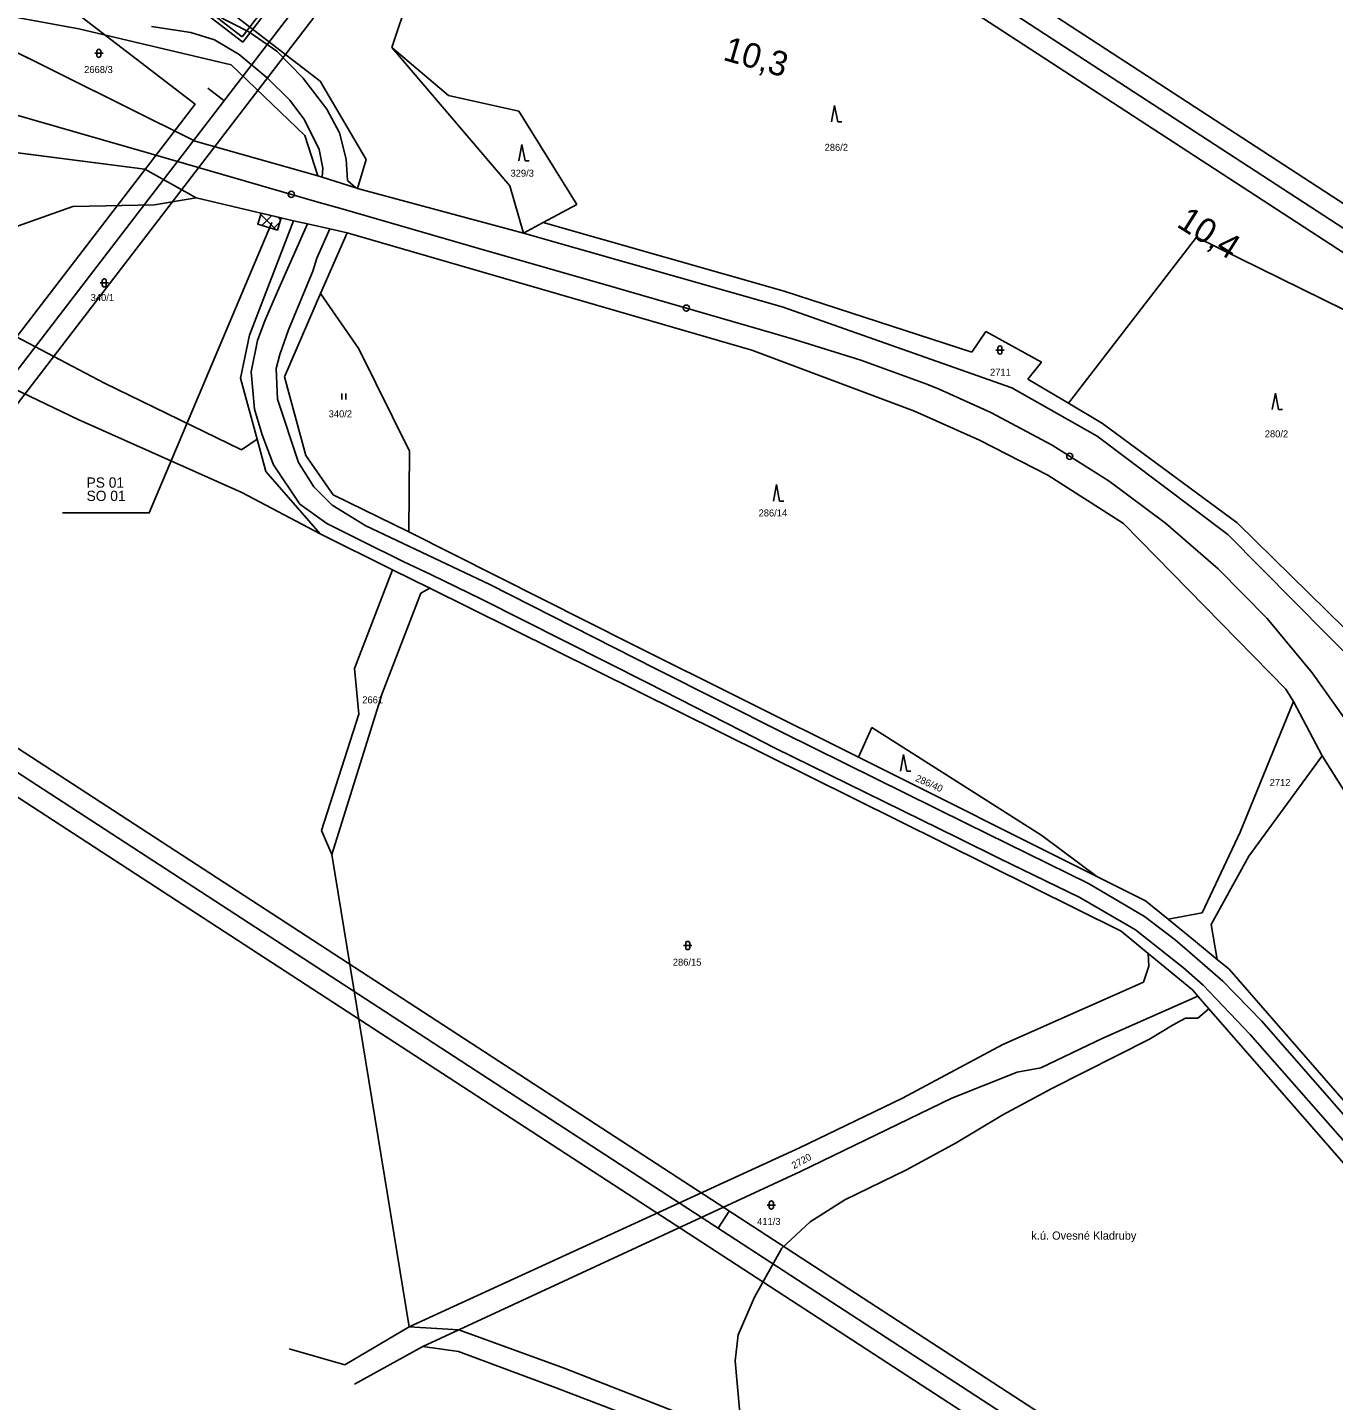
# Model space of a CAD drawing. Extents: x -866656 to -858817, y -1041816 to -1038653.
# Drawn here: x -862163.6 to -861845.8, y -1039563.7 to -1039229.6 of the extents above; entities that cross this region are included whole.
import ezdxf

# ---------------------------------------------------------------- set-up
doc = ezdxf.new("R2010")
doc.units = 0
for name, color, linetype in [('DZ_ostat', 7, 'Continuous'), ('Hranice parcel', 7, 'Continuous'), ('Parcelní čísla', 7, 'Continuous'), ('Polygon ku', 7, 'Continuous'), ('Poznámka', 7, 'Continuous'), ('SZDC', 7, 'Continuous'), ('tisk ramy', 7, 'Continuous'), ('VB', 7, 'Continuous'), ('Vnitřní kresba', 7, 'Continuous'), ('Vrstva 1', 7, 'Continuous'), ('Vrstva 53', 7, 'Continuous'), ('Vrstva 7', 7, 'Continuous'), ('Značky kultur', 7, 'Continuous')]:
    doc.layers.add(name, color=color, linetype=linetype)

msp = doc.modelspace()

# ---------------------------------------------------------------- linework, layer by layer
at = {"layer": 'DZ_ostat'}
msp.add_line((-862101.87, -1039275.94), (-862106.73, -1039274.79), dxfattribs=at)
for points in [[(-862101.87, -1039275.94), (-862102.77, -1039278.91), (-862107.54, -1039277.48), (-862106.73, -1039274.79)], [(-862106.73, -1039274.79), (-862107.54, -1039277.48), (-862102.77, -1039278.91), (-862101.87, -1039275.94)]]:
    msp.add_lwpolyline(points, dxfattribs=at)
at = {"layer": 'Hranice parcel'}
for p, q in [((-862061.8, -1039195.39), (-862074.96, -1039234.49)), ((-862124.94, -1039217.57), (-862092.35, -1039242.69)), ((-862185.09, -1039223.8), (-862151.09, -1039229.92)), ((-862151.09, -1039229.92), (-862114.06, -1039238.72)), ((-862172.78, -1039232.45), (-862122.79, -1039257.25)), ((-862046.22, -1039268.12), (-862074.96, -1039234.49)), ((-862074.96, -1039234.49), (-862061.13, -1039246.17)), ((-862114.06, -1039238.72), (-862096.13, -1039255.88)), ((-862092.35, -1039242.69), (-862081.19, -1039261.7)), ((-862061.13, -1039246.17), (-862044.06, -1039250.01)), ((-862044.06, -1039250.01), (-862029.93, -1039272.68)), ((-862122.79, -1039257.25), (-862092.95, -1039265.69)), ((-862096.13, -1039255.88), (-862092.95, -1039265.69)), ((-862135.01, -1039264.12), (-862179.78, -1039258.36)), ((-862122.58, -1039271.04), (-862135.01, -1039264.12)), ((-862081.19, -1039261.7), (-862083.26, -1039268.77)), ((-862092.95, -1039265.69), (-862091.86, -1039266.04)), ((-862091.86, -1039266.04), (-862083.69, -1039268.63)), ((-862042.87, -1039279.64), (-862046.22, -1039268.12)), ((-862122.58, -1039271.04), (-862132.66, -1039272.74)), ((-862098.88, -1039276.65), (-862122.58, -1039271.04)), ((-862083.69, -1039268.63), (-862083.26, -1039268.77)), ((-862083.26, -1039268.77), (-862042.87, -1039279.64)), ((-862152.55, -1039273.16), (-862171.45, -1039279.91)), ((-862132.66, -1039272.74), (-862152.55, -1039273.16)), ((-862029.93, -1039272.68), (-862038.06, -1039277.05)), ((-862109.56, -1039304.48), (-862098.88, -1039276.65)), ((-862095.47, -1039277.41), (-862098.88, -1039276.65)), ((-862090.03, -1039278.64), (-862095.47, -1039277.41)), ((-862038.06, -1039277.05), (-862042.87, -1039279.64)), ((-862038.06, -1039277.05), (-861979.44, -1039293.8)), ((-862085.83, -1039279.58), (-862092.26, -1039294.37)), ((-862085.83, -1039279.58), (-862090.03, -1039278.64)), ((-861987.36, -1039308.17), (-862085.83, -1039279.58)), ((-862042.87, -1039279.64), (-861979.98, -1039297.59)), ((-861879.1, -1039280.66), (-861910.27, -1039321.05)), ((-861824.22, -1039307.64), (-861879.1, -1039280.66)), ((-862092.26, -1039294.37), (-862101.06, -1039314.61)), ((-862092.26, -1039294.37), (-862082.95, -1039307.84)), ((-861979.44, -1039293.8), (-861933.79, -1039308.59)), ((-862184.55, -1039295.35), (-862144.81, -1039316.15)), ((-861979.98, -1039297.59), (-861924.06, -1039317.33)), ((-862111.74, -1039314.95), (-862109.56, -1039304.48)), ((-861933.79, -1039308.59), (-861930.35, -1039303.62)), ((-861930.35, -1039303.62), (-861916.87, -1039311.08)), ((-862082.95, -1039307.84), (-862070.65, -1039332.75)), ((-861947.75, -1039322.96), (-861987.36, -1039308.17)), ((-861916.87, -1039311.08), (-861920.12, -1039315.19)), ((-862151.23, -1039325.04), (-862178.51, -1039311.99)), ((-862107.73, -1039329.77), (-862111.74, -1039314.95)), ((-862101.06, -1039314.61), (-862095.86, -1039333.75)), ((-862144.81, -1039316.15), (-862111.5, -1039332.42)), ((-861924.06, -1039317.33), (-861903.27, -1039329.1)), ((-861920.12, -1039315.19), (-861910.27, -1039321.05)), ((-861910.27, -1039321.05), (-861901.95, -1039326)), ((-862111.39, -1039342.74), (-862151.23, -1039325.04)), ((-861931.91, -1039330.04), (-861947.75, -1039322.96)), ((-861901.95, -1039326), (-861869.2, -1039350.15)), ((-862111.5, -1039332.42), (-862107.73, -1039329.77)), ((-862107.73, -1039329.77), (-862105.59, -1039337.69)), ((-861915.3, -1039338.57), (-861931.91, -1039330.04)), ((-861903.27, -1039329.1), (-861871.45, -1039352.97)), ((-862095.86, -1039333.75), (-862089.19, -1039343.3)), ((-862070.65, -1039332.75), (-862070.78, -1039352.38)), ((-862105.59, -1039337.69), (-862092.36, -1039352.8)), ((-861896.85, -1039350.33), (-861915.3, -1039338.57)), ((-862092.36, -1039352.8), (-862111.39, -1039342.74)), ((-862089.19, -1039343.3), (-862070.78, -1039352.38)), ((-861857.34, -1039390.64), (-861896.85, -1039350.33)), ((-861869.2, -1039350.15), (-861843.01, -1039375.87)), ((-862074.74, -1039361.55), (-862092.36, -1039352.8)), ((-862070.78, -1039352.38), (-862016.69, -1039379.6)), ((-861871.45, -1039352.97), (-861839.12, -1039385.66)), ((-862084.02, -1039385.6), (-862074.74, -1039361.55)), ((-862065.71, -1039366.02), (-862074.74, -1039361.55)), ((-862067.84, -1039367.28), (-862077.26, -1039391.68)), ((-862065.71, -1039366.02), (-862067.84, -1039367.28)), ((-861994.9, -1039401.17), (-862065.71, -1039366.02)), ((-862016.69, -1039379.6), (-861961.39, -1039407.18)), ((-862082.99, -1039396.72), (-862084.02, -1039385.6)), ((-862077.26, -1039391.68), (-862089.51, -1039430.82)), ((-861855.53, -1039393.66), (-861857.34, -1039390.64)), ((-861868.47, -1039425.39), (-861855.53, -1039393.66)), ((-861848.52, -1039406.82), (-861855.53, -1039393.66)), ((-862092.08, -1039425.05), (-862082.99, -1039396.72)), ((-861897.43, -1039449.55), (-861994.9, -1039401.17)), ((-861961.39, -1039407.18), (-861958.14, -1039399.94)), ((-861958.14, -1039399.94), (-861916.72, -1039426.21)), ((-861903.4, -1039436.17), (-861961.39, -1039407.18)), ((-861848.52, -1039406.82), (-861866.39, -1039431.29)), ((-861837.37, -1039424.62), (-861848.52, -1039406.82)), ((-862089.51, -1039430.82), (-862092.08, -1039425.05)), ((-861916.72, -1039426.21), (-861903.4, -1039436.17)), ((-861877.72, -1039445.06), (-861868.47, -1039425.39)), ((-862089.51, -1039430.82), (-862070.69, -1039545.79)), ((-861866.39, -1039431.29), (-861875.55, -1039447.92)), ((-861903.4, -1039436.17), (-861891.49, -1039442.12)), ((-861891.49, -1039442.12), (-861886.04, -1039446.59)), ((-861886.04, -1039446.59), (-861877.72, -1039445.06)), ((-861879.38, -1039452.05), (-861886.04, -1039446.59)), ((-861875.55, -1039447.92), (-861874.12, -1039456.37)), ((-861890.89, -1039454.92), (-861897.43, -1039449.55)), ((-861890.89, -1039454.92), (-861880.08, -1039463.8)), ((-861890.73, -1039458.05), (-861890.89, -1039454.92)), ((-861874.12, -1039456.37), (-861879.38, -1039452.05)), ((-861891.99, -1039461.9), (-861890.73, -1039458.05)), ((-861874.12, -1039456.37), (-861871.18, -1039458.78)), ((-861926.23, -1039477.07), (-861891.99, -1039461.9)), ((-861871.18, -1039458.78), (-861785.53, -1039557.05)), ((-861901.87, -1039475.57), (-861878.75, -1039465.33)), ((-861880.08, -1039463.8), (-861878.75, -1039465.33)), ((-861878.75, -1039465.33), (-861876.1, -1039468.37)), ((-861876.1, -1039468.37), (-861878.78, -1039470.7)), ((-861876.1, -1039468.37), (-861794.4, -1039562.18)), ((-861881.81, -1039470.72), (-861884.83, -1039472.3)), ((-861878.78, -1039470.7), (-861881.81, -1039470.72)), ((-861884.83, -1039472.3), (-861890.53, -1039475.81)), ((-861950.68, -1039490.18), (-861926.23, -1039477.07)), ((-861917, -1039482.73), (-861901.87, -1039475.57)), ((-861890.53, -1039475.81), (-861914.31, -1039487.83)), ((-861938.65, -1039490.17), (-861922.79, -1039483.84)), ((-861922.79, -1039483.84), (-861917, -1039482.73)), ((-861914.31, -1039487.83), (-861926.21, -1039494.23)), ((-861975.74, -1039502.22), (-861950.68, -1039490.18)), ((-861975.51, -1039507.97), (-861938.65, -1039490.17)), ((-861926.21, -1039494.23), (-861937.63, -1039501.03)), ((-861937.63, -1039501.03), (-861949.65, -1039507.55)), ((-862070.69, -1039545.79), (-861975.74, -1039502.22)), ((-862058.61, -1039546.56), (-861975.51, -1039507.97)), ((-861949.65, -1039507.55), (-861964.68, -1039514.89)), ((-861964.68, -1039514.89), (-861973.11, -1039520.23)), ((-861973.11, -1039520.23), (-861980.03, -1039526.68)), ((-861980.03, -1039526.68), (-861986.71, -1039538.59)), ((-861986.71, -1039538.59), (-861990.63, -1039547.71)), ((-862086.37, -1039555), (-862070.69, -1039545.79)), ((-862070.69, -1039545.79), (-862058.61, -1039546.56)), ((-862058.61, -1039546.56), (-862067.36, -1039550.56)), ((-862032.98, -1039555.83), (-862058.61, -1039546.56)), ((-861990.63, -1039547.71), (-861991.4, -1039554.05)), ((-862099.91, -1039551.16), (-862086.37, -1039555)), ((-862067.36, -1039550.56), (-862083.99, -1039559.77)), ((-862058.71, -1039551.81), (-862067.36, -1039550.56)), ((-862035.16, -1039560.58), (-862058.71, -1039551.81)), ((-861991.4, -1039554.05), (-861989.72, -1039572.74)), ((-861989.72, -1039572.74), (-862032.98, -1039555.83)), ((-862005.01, -1039572.06), (-862035.16, -1039560.58))]:
    msp.add_line(p, q, dxfattribs=at)
at = {"layer": 'Poznámka'}
msp.add_lwpolyline([(-862155.07, -1039347.72), (-862133.97, -1039347.72), (-862104.11, -1039277.03)], dxfattribs=at)
at = {"layer": 'SZDC'}
for points in [[(-862366.3, -1039227.38), (-862303.99, -1039214.35), (-862283.48, -1039211.79), (-862297.66, -1039191.42), (-862263.73, -1039211.26), (-862253.31, -1039214.94), (-862234.51, -1039218.03), (-862199.37, -1039224.74), (-862172.78, -1039232.45), (-862122.79, -1039257.25), (-862092.95, -1039265.69), (-862091.86, -1039266.04), (-862083.69, -1039268.63), (-862083.26, -1039268.77), (-862042.87, -1039279.64), (-861979.98, -1039297.59), (-861924.06, -1039317.33), (-861903.27, -1039329.1), (-861871.45, -1039352.97), (-861839.12, -1039385.66)], [(-861837.37, -1039424.62), (-861848.52, -1039406.82), (-861855.53, -1039393.66), (-861857.34, -1039390.64), (-861896.85, -1039350.33), (-861915.3, -1039338.57), (-861931.91, -1039330.04), (-861947.75, -1039322.96), (-861987.36, -1039308.17), (-862085.83, -1039279.58), (-862090.03, -1039278.64), (-862095.47, -1039277.41), (-862098.88, -1039276.65), (-862122.58, -1039271.04), (-862135.01, -1039264.12), (-862179.78, -1039258.36)]]:
    msp.add_lwpolyline(points, dxfattribs=at)
at = {"layer": 'tisk ramy'}
for p, q in [((-862000.51, -1039088.94), (-862111.16, -1039233.15)), ((-862111.32, -1039231.91), (-862053.25, -1039156.22)), ((-862111.16, -1039233.15), (-862160.16, -1039195.55)), ((-862122.11, -1039223.63), (-862111.32, -1039231.91)), ((-862119.74, -1039244.35), (-862115.78, -1039247.39)), ((-861992.83, -1039517.63), (-861995.55, -1039521.81))]:
    msp.add_line(p, q, dxfattribs=at)
for points in [[(-862750.99, -1040083.46), (-861983.98, -1039083.83), (-862219.6, -1038903.04), (-862986.61, -1039902.67)], [(-862979.6, -1039901.75), (-862218.68, -1038910.05), (-861990.99, -1039084.75), (-862751.92, -1040076.45)], [(-862350.36, -1039297.02), (-861294.1, -1039983.97), (-861132.18, -1039735), (-862188.44, -1039048.05)], [(-862186.98, -1039054.97), (-861139.1, -1039736.46), (-861295.57, -1039977.05), (-862343.44, -1039295.55)], [(-862336.53, -1039294.09), (-861468.88, -1039858.37), (-861317.86, -1039626.16), (-862185.51, -1039061.88)], [(-862185.51, -1039061.88), (-861317.86, -1039626.16), (-861468.88, -1039858.37), (-862336.53, -1039294.09)], [(-862752.84, -1040069.45), (-862122.79, -1039248.31), (-862342.55, -1039079.69), (-862972.6, -1039900.83)], [(-862972.6, -1039900.83), (-862342.55, -1039079.69), (-862122.79, -1039248.31), (-862752.84, -1040069.45)]]:
    msp.add_lwpolyline(points, close=True, dxfattribs=at)
at = {"layer": 'VB'}
for p, q in [((-862106.82, -1039275.11), (-862103.13, -1039278.81)), ((-862106.53, -1039277.78), (-862104.15, -1039275.4)), ((-862103.81, -1039278.6), (-862102.18, -1039276.97)), ((-862102.63, -1039275.76), (-862102.01, -1039276.39))]:
    msp.add_line(p, q, dxfattribs=at)
msp.add_lwpolyline([(-862107.54, -1039277.48), (-862102.77, -1039278.91), (-862101.87, -1039275.94), (-862106.73, -1039274.79)], close=True, dxfattribs=at)
at = {"layer": 'Vnitřní kresba'}
for p, q in [((-862117.85, -1039226.55), (-862109.72, -1039230.67)), ((-862123.84, -1039230.87), (-862133.41, -1039229.35)), ((-862118.09, -1039232.64), (-862123.84, -1039230.87)), ((-862109.72, -1039230.67), (-862102.92, -1039235.39)), ((-862112.05, -1039236.17), (-862118.09, -1039232.64)), ((-862105.24, -1039241.83), (-862112.05, -1039236.17)), ((-862102.92, -1039235.39), (-862096.58, -1039241.9)), ((-862099.75, -1039247.34), (-862105.24, -1039241.83)), ((-862096.58, -1039241.9), (-862090.77, -1039249.46)), ((-862096.21, -1039252.09), (-862099.75, -1039247.34)), ((-862090.77, -1039249.46), (-862087.67, -1039255.29)), ((-862092.58, -1039259.34), (-862096.21, -1039252.09)), ((-862087.67, -1039255.29), (-862086.02, -1039261.69)), ((-862091.69, -1039263.84), (-862092.58, -1039259.34)), ((-862091.86, -1039266.04), (-862091.69, -1039263.84)), ((-862086.02, -1039261.69), (-862085.7, -1039266.82)), ((-862085.7, -1039266.82), (-862083.69, -1039268.63)), ((-862095.47, -1039277.41), (-862102.74, -1039293.83)), ((-862093.2, -1039285.71), (-862090.03, -1039278.64)), ((-862094.12, -1039288.94), (-862093.2, -1039285.71)), ((-862100.1, -1039303.17), (-862094.12, -1039288.94)), ((-862102.74, -1039293.83), (-862105.85, -1039301.01)), ((-862105.85, -1039301.01), (-862107.62, -1039305.81)), ((-862102.2, -1039309.16), (-862100.1, -1039303.17)), ((-862107.62, -1039305.81), (-862109.17, -1039313.42)), ((-862103.11, -1039312.62), (-862102.2, -1039309.16)), ((-862109.17, -1039313.42), (-862108.37, -1039322.53)), ((-862102.74, -1039320.05), (-862103.11, -1039312.62)), ((-862097.6, -1039335.45), (-862102.74, -1039320.05)), ((-862108.37, -1039322.53), (-862106.49, -1039328.75)), ((-862106.49, -1039328.75), (-862103.73, -1039336.07)), ((-862103.73, -1039336.07), (-862097.33, -1039345.64)), ((-862093.93, -1039341.38), (-862097.6, -1039335.45)), ((-862089.48, -1039345.86), (-862093.93, -1039341.38)), ((-862097.33, -1039345.64), (-862090.77, -1039350.28)), ((-862081.26, -1039350.91), (-862089.48, -1039345.86)), ((-862090.77, -1039350.28), (-862082.61, -1039354.36)), ((-862051.1, -1039365.16), (-862081.26, -1039350.91)), ((-862082.61, -1039354.36), (-862071.98, -1039359.6)), ((-862071.98, -1039359.6), (-862065.46, -1039362.73)), ((-862065.46, -1039362.73), (-862053.09, -1039368.72)), ((-862010.68, -1039385.68), (-862051.1, -1039365.16)), ((-862053.09, -1039368.72), (-862012.73, -1039389.12)), ((-861979.7, -1039401.26), (-862010.68, -1039385.68)), ((-862012.73, -1039389.12), (-861989.65, -1039400.85)), ((-861989.65, -1039400.85), (-861981.77, -1039404.88)), ((-861935.08, -1039423.35), (-861979.7, -1039401.26)), ((-861981.77, -1039404.88), (-861937.2, -1039426.83)), ((-861905.43, -1039437.95), (-861935.08, -1039423.35)), ((-861937.2, -1039426.83), (-861927.06, -1039431.86)), ((-861927.06, -1039431.86), (-861907.49, -1039441.29)), ((-861891.74, -1039445.94), (-861905.43, -1039437.95)), ((-861907.49, -1039441.29), (-861893.93, -1039449.17)), ((-861884.34, -1039451.61), (-861891.74, -1039445.94)), ((-861893.93, -1039449.17), (-861882.28, -1039458.44)), ((-861880.79, -1039454.61), (-861884.34, -1039451.61)), ((-861872.7, -1039461.68), (-861880.79, -1039454.61)), ((-861882.28, -1039458.44), (-861877.46, -1039462.65)), ((-861863.32, -1039471.36), (-861872.7, -1039461.68)), ((-861877.46, -1039462.65), (-861866.05, -1039474.66)), ((-861812.81, -1039528.98), (-861863.32, -1039471.36)), ((-861866.05, -1039474.66), (-861816.11, -1039531.47))]:
    msp.add_line(p, q, dxfattribs=at)
at = {"layer": 'Vrstva 1'}
for points in [[(-862198.47, -1039241.66), (-862174.44, -1039248.59), (-862133.53, -1039260.38), (-862093.18, -1039272.03), (-862086.73, -1039273.86), (-862053.72, -1039283.38), (-862020.31, -1039292.99), (-861982.25, -1039303.97)], [(-861982.25, -1039303.97), (-861976.96, -1039305.52), (-861960.8, -1039310.59), (-861944.73, -1039316.39), (-861941.75, -1039317.61), (-861929.17, -1039323.27), (-861914.24, -1039331.25), (-861900.34, -1039340.05), (-861886.66, -1039350.25), (-861873.88, -1039361.31), (-861861.93, -1039373.45), (-861850.99, -1039386.62), (-861841.42, -1039400.15), (-861832.64, -1039414.5), (-861824.82, -1039428.99), (-861817.53, -1039443.72)]]:
    msp.add_lwpolyline(points, dxfattribs=at)
at = {"layer": 'Vrstva 53'}
for points in [[(-862366.3, -1039227.38), (-862303.99, -1039214.35), (-862283.48, -1039211.79), (-862297.66, -1039191.42), (-862263.73, -1039211.26), (-862253.31, -1039214.94), (-862234.51, -1039218.03), (-862199.37, -1039224.74), (-862172.78, -1039232.45), (-862122.79, -1039257.25), (-862092.95, -1039265.69), (-862091.86, -1039266.04), (-862083.69, -1039268.63), (-862083.26, -1039268.77), (-862042.87, -1039279.64), (-861979.98, -1039297.59), (-861924.06, -1039317.33), (-861903.27, -1039329.1), (-861871.45, -1039352.97), (-861839.12, -1039385.66)], [(-861837.37, -1039424.62), (-861848.52, -1039406.82), (-861855.53, -1039393.66), (-861857.34, -1039390.64), (-861896.85, -1039350.33), (-861915.3, -1039338.57), (-861931.91, -1039330.04), (-861947.75, -1039322.96), (-861987.36, -1039308.17), (-862085.83, -1039279.58), (-862090.03, -1039278.64), (-862095.47, -1039277.41), (-862098.88, -1039276.65), (-862122.58, -1039271.04), (-862135.01, -1039264.12), (-862179.78, -1039258.36), (-862197.34, -1039258.12), (-862239.36, -1039240.49), (-862248.45, -1039249.1), (-862253.99, -1039240.23), (-862268.74, -1039234)]]:
    msp.add_lwpolyline(points, dxfattribs=at)
at = {"layer": 'Vrstva 7'}
for centre in [(-862099.39, -1039270.23), (-862003.26, -1039297.91), (-861909.95, -1039333.96)]:
    msp.add_circle(centre, 0.75, dxfattribs=at)
at = {"layer": 'Značky kultur'}
for p, q in [((-862147.22, -1039235.9), (-862145.21, -1039235.9)), ((-862146.72, -1039235.4), (-862146.72, -1039236.4)), ((-862145.71, -1039236.4), (-862145.71, -1039235.4)), ((-861967.18, -1039248.61), (-861967.93, -1039252.61)), ((-861966.43, -1039252.61), (-861967.18, -1039248.61)), ((-861966.43, -1039252.61), (-861965.43, -1039252.61)), ((-862043.27, -1039258.08), (-862044.02, -1039262.08)), ((-862042.52, -1039262.08), (-862043.27, -1039258.08)), ((-862042.52, -1039262.08), (-862041.52, -1039262.08)), ((-862145.41, -1039291.26), (-862145.41, -1039292.26)), ((-862144.41, -1039292.26), (-862144.41, -1039291.26)), ((-862145.91, -1039291.76), (-862143.91, -1039291.76)), ((-861927.95, -1039308.1), (-861925.95, -1039308.1)), ((-861927.45, -1039307.6), (-861927.45, -1039308.6)), ((-861926.45, -1039308.6), (-861926.45, -1039307.6)), ((-862087.08, -1039320.15), (-862087.08, -1039318.65)), ((-862086.08, -1039320.15), (-862086.08, -1039318.65)), ((-861859.92, -1039318.58), (-861860.67, -1039322.58)), ((-861859.17, -1039322.58), (-861859.92, -1039318.58)), ((-861859.17, -1039322.58), (-861858.17, -1039322.58)), ((-861981.3, -1039340.85), (-861982.05, -1039344.85)), ((-861980.55, -1039344.85), (-861981.3, -1039340.85)), ((-861980.55, -1039344.85), (-861979.55, -1039344.85)), ((-861950.38, -1039406.54), (-861951.13, -1039410.54)), ((-861949.63, -1039410.54), (-861950.38, -1039406.54)), ((-861949.63, -1039410.54), (-861948.63, -1039410.54)), ((-862003.92, -1039453), (-862001.92, -1039453)), ((-862003.42, -1039452.5), (-862003.42, -1039453.5)), ((-862002.42, -1039453.5), (-862002.42, -1039452.5)), ((-861983.57, -1039516.16), (-861981.57, -1039516.16)), ((-861983.07, -1039515.66), (-861983.07, -1039516.66)), ((-861982.07, -1039516.66), (-861982.07, -1039515.66))]:
    msp.add_line(p, q, dxfattribs=at)
for centre, start, end in [((-862146.22, -1039235.4), 0, 180), ((-862146.22, -1039236.4), 180, 359.9879), ((-862144.91, -1039291.26), 0, 180), ((-862144.91, -1039292.26), 180, 359.9879), ((-861926.95, -1039307.6), 0, 180), ((-861926.95, -1039308.6), 180, 359.9879), ((-862002.92, -1039452.5), 0, 180), ((-862002.92, -1039453.5), 180, 359.9879), ((-861982.57, -1039515.66), 0, 180), ((-861982.57, -1039516.66), 180, 359.9879)]:
    msp.add_arc(centre, 0.5, start, end, dxfattribs=at)

# ---------------------------------------------------------------- texts
at = {"layer": 'Parcelní čísla'}
for s, p in [('2668/3', (-862149.79, -1039240.7)), ('286/2', (-861969.61, -1039259.63)), ('329/3', (-862046.04, -1039265.92)), ('340/1', (-862148.21, -1039296.18)), ('2711', (-861929.36, -1039314.35)), ('340/2', (-862090.3, -1039324.48)), ('280/2', (-861862.5, -1039329.36)), ('286/14', (-861985.68, -1039348.6)), ('2661', (-862082.12, -1039394.07)), ('2712', (-861861.31, -1039414.19)), ('286/15', (-862006.55, -1039457.91)), ('411/3', (-861986.03, -1039521))]:
    msp.add_text(s, height=1.7, dxfattribs=at).set_placement(p)
for s, rotation, p in [('286/40', 336, (-861947.67, -1039412.91)), ('2720', 29, (-861977.05, -1039507.43))]:
    msp.add_text(s, height=1.7, rotation=rotation, dxfattribs=at).set_placement(p)
at = {"layer": 'Polygon ku'}
msp.add_text('k.ú. Ovesné Kladruby', height=2, dxfattribs=at).set_placement((-861919.31, -1039524.59))
at = {"layer": 'Poznámka'}
for s, p in [('PS 01', (-862149.2, -1039341.6)), ('SO 01', (-862149.2, -1039344.84))]:
    msp.add_text(s, height=2.5, dxfattribs=at).set_placement(p)
at = {"layer": 'Vrstva 7'}
for s, rotation, p in [('10,3', 343.9092, (-861994.58, -1039237.44)), ('10,4', 327.645, (-861884.2, -1039277.93))]:
    msp.add_text(s, height=6, rotation=rotation, dxfattribs=at).set_placement(p)

doc.saveas('drawing.dxf')
